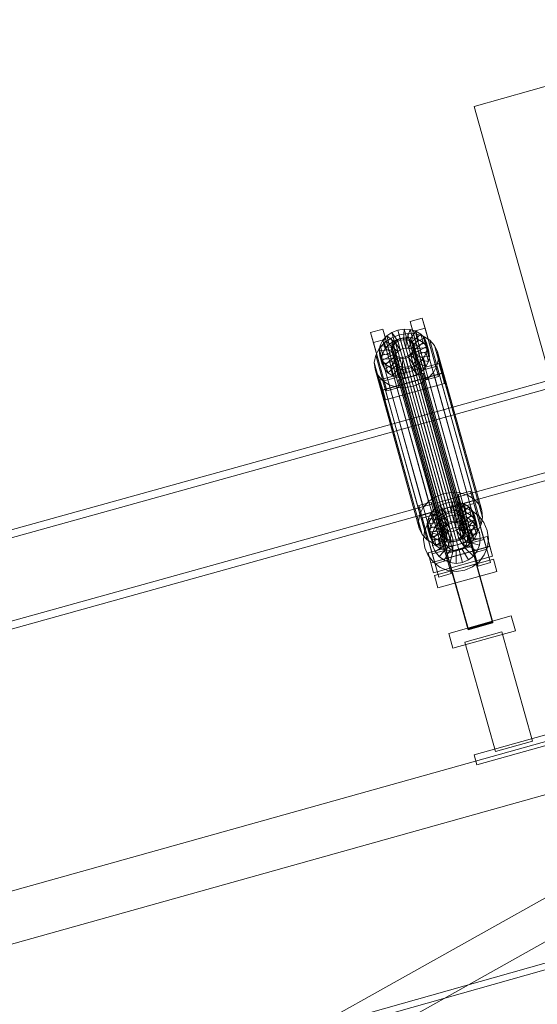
# Model space of a CAD drawing. Header units: millimetres. Extents: x -3490 to 61924, y -72580 to 6847.
# Tile 714 of 1056: x 8697 to 9103, y 2275 to 3046. Entities that reach past the tile are written whole.
import ezdxf

# ---------------------------------------------------------------- set-up
doc = ezdxf.new("R2010")
doc.units = ezdxf.units.MM
doc.layers.add('COTAS_P', color=1, linetype='Continuous', lineweight=0)
doc.layers.add('lateral_C01', color=7, linetype='Continuous', lineweight=0)
doc.dimstyles.new('R19_100', dxfattribs={"dimtxt": 250, "dimasz": 150, "dimexe": 150, "dimexo": 80, "dimgap": 100, "dimtad": 1, "dimtih": 1, "dimtoh": 1, "dimdsep": 46, "dimcen": 0.09, "dimadec": 0, "dimazin": 0, "dimtfac": 1, "dimtdec": 4, "dimtofl": 0, "dimtmove": 0, "dimatfit": 3, "dimfxl": 1, "dimtolj": 1, "dimtzin": 0, "dimarcsym": 0})

# ---------------------------------------------------------------- blocks, each defined once
blk = doc.blocks.new('DIM_R29_1')
at = {"layer": 'COTAS_P'}
for p, q in [((807.35, 1106.67), (9950.73, 3666.67)), ((9950.73, 3666.67), (9794.15, 3669.56)), ((9950.73, 3666.67), (9818.41, 3582.9)), ((10193.38, 2800), (9950.73, 3666.67)), ((807.35, 1106.67), (939.66, 1190.45)), ((1050, 240), (807.35, 1106.67)), ((807.35, 1106.67), (963.92, 1103.78))]:
    blk.add_line(p, q, dxfattribs=at)
blk.add_text('9495 P', height=250, rotation=15.64139, dxfattribs=at).set_placement((5352.08, 2482.97))

msp = doc.modelspace()

# ---------------------------------------------------------------- linework, layer by layer
at = {"layer": 'lateral_C01'}
for p, q in [((9053.119, 2978.165), (9245.713, 3032.088)), ((9053.119, 2978.165), (9109.199, 2777.868)), ((9445.582, 2856.506), (9012.039, 2735.919)), ((9013.647, 2730.138), (9447.19, 2850.726)), ((9002.894, 2809.666), (9012.524, 2812.362)), ((9005.046, 2801.929), (9002.894, 2809.666)), ((9002.894, 2809.666), (9013.527, 2771.811)), ((9012.524, 2812.362), (9014.676, 2804.626)), ((9023.157, 2774.508), (9012.524, 2812.362)), ((8972.08, 2801.038), (8981.709, 2803.734)), ((8974.231, 2793.302), (8972.08, 2801.038)), ((8972.08, 2801.038), (8982.712, 2763.184)), ((8981.709, 2803.734), (8983.861, 2795.998)), ((8992.342, 2765.88), (8981.709, 2803.734)), ((8984.757, 2798.424), (8988.75, 2801.157)), ((8988.244, 2796.744), (8994.383, 2799.199)), ((8988.75, 2801.157), (8993.342, 2802.993)), ((8993.382, 2794.237), (8988.75, 2801.157)), ((8988.75, 2801.157), (8990.594, 2794.525)), ((8993.342, 2802.993), (8998.22, 2803.808)), ((8995.557, 2795.107), (8993.342, 2802.993)), ((8993.342, 2802.993), (8995.186, 2796.362)), ((8994.383, 2799.199), (9000.905, 2800.289)), ((8994.383, 2799.199), (9028.966, 2674.864)), ((8997.868, 2795.493), (8998.22, 2803.808)), ((8998.22, 2803.808), (9003.054, 2803.547)), ((8998.22, 2803.808), (9000.065, 2797.177)), ((9000.157, 2795.369), (9003.054, 2803.547)), ((9000.905, 2800.289), (9007.367, 2799.939)), ((9000.905, 2800.289), (9035.488, 2675.954)), ((9002.269, 2794.744), (9007.512, 2802.227)), ((9003.054, 2803.547), (9007.512, 2802.227)), ((9003.054, 2803.547), (9004.898, 2796.916)), ((9004.059, 2793.659), (9011.291, 2799.937)), ((9014.676, 2804.626), (9005.046, 2801.929)), ((9015.679, 2764.075), (9005.046, 2801.929)), ((9007.367, 2799.939), (9013.326, 2798.174)), ((9007.367, 2799.939), (9041.95, 2675.604)), ((9007.512, 2802.227), (9011.291, 2799.937)), ((9007.512, 2802.227), (9009.356, 2795.595)), ((9011.291, 2799.937), (9014.134, 2796.835)), ((9011.291, 2799.937), (9013.136, 2793.306)), ((9014.676, 2804.626), (9025.309, 2766.771)), ((8983.861, 2795.998), (8974.231, 2793.302)), ((8984.864, 2755.447), (8974.231, 2793.302)), ((8978.736, 2788.489), (8982.907, 2793.091)), ((8978.788, 2786.939), (8979.601, 2791.065)), ((8979.601, 2791.065), (8981.637, 2794.982)), ((8989.048, 2789.456), (8979.601, 2791.065)), ((8979.601, 2791.065), (8981.445, 2784.433)), ((8981.637, 2794.982), (8984.757, 2798.424)), ((8990.012, 2791.312), (8981.637, 2794.982)), ((8981.637, 2794.982), (8983.481, 2788.351)), ((8982.907, 2793.091), (8988.244, 2796.744)), ((8982.907, 2793.091), (9017.49, 2668.756)), ((8986.602, 2791.793), (8983.481, 2788.351)), ((8983.861, 2795.998), (8994.494, 2758.144)), ((8991.491, 2792.942), (8984.757, 2798.424)), ((8984.757, 2798.424), (8986.602, 2791.793)), ((8990.594, 2794.525), (8986.602, 2791.793)), ((8986.602, 2791.793), (8993.335, 2786.311)), ((8988.244, 2796.744), (9022.827, 2672.409)), ((8988.741, 2790.562), (8989.705, 2792.417)), ((8990.012, 2791.312), (8989.048, 2789.456)), ((8989.705, 2792.417), (8991.183, 2794.048)), ((8989.705, 2792.417), (9029.821, 2648.189)), ((8991.491, 2792.942), (8990.012, 2791.312)), ((8991.857, 2784.681), (8990.012, 2791.312)), ((8995.186, 2796.362), (8990.594, 2794.525)), ((8990.594, 2794.525), (8995.226, 2787.606)), ((8991.183, 2794.048), (8993.074, 2795.342)), ((8991.183, 2794.048), (9031.299, 2649.819)), ((8993.382, 2794.237), (8991.491, 2792.942)), ((8993.335, 2786.311), (8991.491, 2792.942)), ((8993.074, 2795.342), (8995.249, 2796.212)), ((8993.074, 2795.342), (9033.191, 2651.114)), ((8995.557, 2795.107), (8993.382, 2794.237)), ((8995.226, 2787.606), (8993.382, 2794.237)), ((9000.065, 2797.177), (8995.186, 2796.362)), ((8995.186, 2796.362), (8997.401, 2788.475)), ((8995.249, 2796.212), (8997.56, 2796.598)), ((8995.249, 2796.212), (9035.366, 2651.984)), ((8997.868, 2795.493), (8995.557, 2795.107)), ((8997.401, 2788.475), (8995.557, 2795.107)), ((8997.56, 2796.598), (8999.85, 2796.474)), ((8997.56, 2796.598), (9037.677, 2652.37)), ((9000.157, 2795.369), (8997.868, 2795.493)), ((8999.712, 2788.862), (8997.868, 2795.493)), ((9000.065, 2797.177), (8999.712, 2788.862)), ((8999.85, 2796.474), (9001.962, 2795.849)), ((8999.85, 2796.474), (9039.966, 2652.246)), ((9004.898, 2796.916), (9000.065, 2797.177)), ((9002.269, 2794.744), (9000.157, 2795.369)), ((9002.002, 2788.738), (9000.157, 2795.369)), ((9001.962, 2795.849), (9003.752, 2794.764)), ((9001.962, 2795.849), (9042.078, 2651.62)), ((9004.898, 2796.916), (9002.002, 2788.738)), ((9004.059, 2793.659), (9002.269, 2794.744)), ((9004.113, 2788.112), (9002.269, 2794.744)), ((9003.752, 2794.764), (9005.098, 2793.295)), ((9003.752, 2794.764), (9043.868, 2650.536)), ((9005.406, 2792.19), (9004.059, 2793.659)), ((9005.904, 2787.028), (9004.059, 2793.659)), ((9009.356, 2795.595), (9004.113, 2788.112)), ((9009.356, 2795.595), (9004.898, 2796.916)), ((9005.098, 2793.295), (9005.91, 2791.541)), ((9005.098, 2793.295), (9045.215, 2649.067)), ((9005.406, 2792.19), (9014.134, 2796.835)), ((9006.217, 2790.435), (9005.406, 2792.19)), ((9007.25, 2785.559), (9005.406, 2792.19)), ((9013.136, 2793.306), (9005.904, 2787.028)), ((9005.91, 2791.541), (9006.13, 2789.621)), ((9046.026, 2647.312), (9005.91, 2791.541)), ((9015.847, 2793.132), (9006.217, 2790.435)), ((9013.136, 2793.306), (9009.356, 2795.595)), ((9015.978, 2790.204), (9013.136, 2793.306)), ((9013.326, 2798.174), (9018.379, 2795.114)), ((9013.326, 2798.174), (9047.91, 2673.839)), ((9014.134, 2796.835), (9015.847, 2793.132)), ((9014.134, 2796.835), (9015.978, 2790.204)), ((9017.691, 2786.5), (9015.847, 2793.132)), ((9015.847, 2793.132), (9016.313, 2789.079)), ((9018.379, 2795.114), (9022.179, 2790.967)), ((9018.379, 2795.114), (9052.962, 2670.779)), ((9022.179, 2790.967), (9024.469, 2786.016)), ((9022.179, 2790.967), (9056.762, 2666.632)), ((8974.927, 2777.737), (8976.014, 2783.252)), ((8976.014, 2783.252), (8978.736, 2788.489)), ((8976.014, 2783.252), (9010.597, 2658.918)), ((8978.736, 2788.489), (9013.319, 2664.154)), ((8988.663, 2787.502), (8978.788, 2786.939)), ((8978.788, 2786.939), (8980.633, 2780.308)), ((8979.254, 2782.886), (8978.788, 2786.939)), ((8988.884, 2785.582), (8979.254, 2782.886)), ((8981.445, 2784.433), (8980.633, 2780.308)), ((8989.695, 2783.828), (8980.967, 2779.183)), ((8983.481, 2788.351), (8981.445, 2784.433)), ((8981.445, 2784.433), (8990.892, 2782.825)), ((8983.481, 2788.351), (8991.857, 2784.681)), ((8988.356, 2788.607), (8988.741, 2790.562)), ((8988.576, 2786.688), (8988.356, 2788.607)), ((8988.356, 2788.607), (9028.472, 2644.379)), ((8989.388, 2784.933), (8988.576, 2786.688)), ((8988.576, 2786.688), (9028.693, 2642.459)), ((8989.048, 2789.456), (8988.663, 2787.502)), ((8990.507, 2780.871), (8988.663, 2787.502)), ((8988.663, 2787.502), (8988.884, 2785.582)), ((8988.741, 2790.562), (9028.857, 2646.333)), ((8990.728, 2778.951), (8988.884, 2785.582)), ((8988.884, 2785.582), (8989.695, 2783.828)), ((8990.892, 2782.825), (8989.048, 2789.456)), ((8990.734, 2783.464), (8989.388, 2784.933)), ((8989.388, 2784.933), (9029.504, 2640.705)), ((8991.539, 2777.197), (8989.695, 2783.828)), ((8989.695, 2783.828), (8991.042, 2782.359)), ((8992.524, 2782.379), (8990.734, 2783.464)), ((8990.734, 2783.464), (9030.851, 2639.236)), ((8990.892, 2782.825), (8991.857, 2784.681)), ((8991.857, 2784.681), (8993.335, 2786.311)), ((8993.335, 2786.311), (8995.226, 2787.606)), ((8995.226, 2787.606), (8997.401, 2788.475)), ((8997.401, 2788.475), (8999.712, 2788.862)), ((8999.712, 2788.862), (9002.002, 2788.738)), ((9003.303, 2784.181), (9001.412, 2782.886)), ((9001.719, 2781.781), (9003.61, 2783.075)), ((9002.002, 2788.738), (9004.113, 2788.112)), ((9004.781, 2785.811), (9003.303, 2784.181)), ((9003.303, 2784.181), (9043.419, 2639.952)), ((9003.61, 2783.075), (9005.088, 2784.706)), ((9003.61, 2783.075), (9010.344, 2777.594)), ((9005.455, 2776.444), (9003.61, 2783.075)), ((9004.113, 2788.112), (9005.904, 2787.028)), ((9005.745, 2787.667), (9004.781, 2785.811)), ((9004.781, 2785.811), (9044.897, 2641.583)), ((9005.088, 2784.706), (9006.053, 2786.562)), ((9005.088, 2784.706), (9013.464, 2781.036)), ((9006.933, 2778.075), (9005.088, 2784.706)), ((9006.13, 2789.621), (9005.745, 2787.667)), ((9005.745, 2787.667), (9045.862, 2643.438)), ((9005.904, 2787.028), (9007.25, 2785.559)), ((9006.053, 2786.562), (9006.438, 2788.516)), ((9006.053, 2786.562), (9015.5, 2784.953)), ((9007.897, 2779.93), (9006.053, 2786.562)), ((9006.13, 2789.621), (9046.247, 2645.393)), ((9006.217, 2790.435), (9008.062, 2783.804)), ((9006.438, 2788.516), (9006.217, 2790.435)), ((9006.438, 2788.516), (9016.313, 2789.079)), ((9008.282, 2781.885), (9006.438, 2788.516)), ((9015.978, 2790.204), (9007.25, 2785.559)), ((9007.25, 2785.559), (9008.062, 2783.804)), ((9008.062, 2783.804), (9017.691, 2786.5)), ((9008.062, 2783.804), (9008.282, 2781.885)), ((9015.5, 2784.953), (9013.464, 2781.036)), ((9016.313, 2789.079), (9015.5, 2784.953)), ((9015.5, 2784.953), (9017.344, 2778.322)), ((9017.691, 2786.5), (9015.978, 2790.204)), ((9016.313, 2789.079), (9018.157, 2782.448)), ((9018.157, 2782.448), (9017.691, 2786.5)), ((9024.469, 2786.016), (9025.092, 2780.598)), ((9059.052, 2661.681), (9024.469, 2786.016)), ((9030.483, 2669.607), (9464.026, 2790.194)), ((9465.634, 2784.414), (9032.091, 2663.826)), ((8975.55, 2772.319), (8974.927, 2777.737)), ((8974.927, 2777.737), (9009.511, 2653.402)), ((8979.254, 2782.886), (8981.098, 2776.255)), ((8980.967, 2779.183), (8979.254, 2782.886)), ((8979.38, 2763.952), (9025.603, 2776.894)), ((8980.633, 2780.308), (8990.507, 2780.871)), ((8980.633, 2780.308), (8981.098, 2776.255)), ((8980.967, 2779.183), (8982.811, 2772.551)), ((8983.81, 2776.081), (8980.967, 2779.183)), ((8981.098, 2776.255), (8990.728, 2778.951)), ((8981.098, 2776.255), (8982.811, 2772.551)), ((8982.811, 2772.551), (8991.539, 2777.197)), ((8991.042, 2782.359), (8983.81, 2776.081)), ((8983.81, 2776.081), (8985.654, 2769.449)), ((8987.589, 2773.791), (8983.81, 2776.081)), ((8985.654, 2769.449), (8992.886, 2775.727)), ((8992.832, 2781.274), (8987.589, 2773.791)), ((8990.507, 2780.871), (8990.892, 2782.825)), ((8990.728, 2778.951), (8990.507, 2780.871)), ((8991.539, 2777.197), (8990.728, 2778.951)), ((8992.886, 2775.727), (8991.042, 2782.359)), ((8991.042, 2782.359), (8992.832, 2781.274)), ((8992.886, 2775.727), (8991.539, 2777.197)), ((8994.944, 2780.649), (8992.047, 2772.471)), ((8994.636, 2781.754), (8992.524, 2782.379)), ((8992.524, 2782.379), (9032.641, 2638.151)), ((8994.676, 2774.643), (8992.832, 2781.274)), ((8992.832, 2781.274), (8994.944, 2780.649)), ((8994.676, 2774.643), (8992.886, 2775.727)), ((8996.926, 2781.63), (8994.636, 2781.754)), ((8994.636, 2781.754), (9034.753, 2637.526)), ((8996.788, 2774.018), (8994.944, 2780.649)), ((8994.944, 2780.649), (8997.233, 2780.525)), ((8997.233, 2780.525), (8996.88, 2772.21)), ((8999.237, 2782.016), (8996.926, 2781.63)), ((8996.926, 2781.63), (9037.042, 2637.402)), ((8997.233, 2780.525), (8999.544, 2780.911)), ((8999.077, 2773.894), (8997.233, 2780.525)), ((9001.412, 2782.886), (8999.237, 2782.016)), ((8999.237, 2782.016), (9039.353, 2637.788)), ((8999.544, 2780.911), (9001.719, 2781.781)), ((8999.544, 2780.911), (9001.759, 2773.025)), ((9001.388, 2774.28), (8999.544, 2780.911)), ((9001.412, 2782.886), (9041.528, 2638.658)), ((9001.719, 2781.781), (9006.351, 2774.861)), ((9003.564, 2775.15), (9001.719, 2781.781)), ((9005.455, 2776.444), (9003.564, 2775.15)), ((9006.933, 2778.075), (9005.455, 2776.444)), ((9012.188, 2770.963), (9005.455, 2776.444)), ((9010.344, 2777.594), (9006.351, 2774.861)), ((9007.897, 2779.93), (9006.933, 2778.075)), ((9015.308, 2774.405), (9006.933, 2778.075)), ((9008.282, 2781.885), (9007.897, 2779.93)), ((9017.344, 2778.322), (9007.897, 2779.93)), ((9018.157, 2782.448), (9008.282, 2781.885)), ((9013.464, 2781.036), (9010.344, 2777.594)), ((9010.344, 2777.594), (9012.188, 2770.963)), ((9013.464, 2781.036), (9015.308, 2774.405)), ((9015.308, 2774.405), (9017.344, 2778.322)), ((9017.344, 2778.322), (9018.157, 2782.448)), ((9025.092, 2780.598), (9024.005, 2775.082)), ((9025.092, 2780.598), (9059.675, 2656.263)), ((9025.603, 2776.894), (9027.755, 2769.157)), ((9027.818, 2769.007), (9025.603, 2776.894)), ((8977.84, 2767.368), (8975.55, 2772.319)), ((8975.55, 2772.319), (9010.133, 2647.984)), ((9027.755, 2769.157), (8981.532, 2756.216)), ((9027.818, 2769.007), (8981.596, 2756.066)), ((8982.811, 2772.551), (8985.654, 2769.449)), ((8985.654, 2769.449), (8989.433, 2767.16)), ((8987.589, 2773.791), (8989.433, 2767.16)), ((8992.047, 2772.471), (8987.589, 2773.791)), ((8989.433, 2767.16), (8994.676, 2774.643)), ((8992.047, 2772.471), (8993.892, 2765.84)), ((8996.88, 2772.21), (8992.047, 2772.471)), ((8993.892, 2765.84), (8996.788, 2774.018)), ((8993.904, 2763.981), (9013.163, 2769.374)), ((9013.231, 2769.128), (8993.972, 2763.736)), ((8996.788, 2774.018), (8994.676, 2774.643)), ((8999.077, 2773.894), (8996.788, 2774.018)), ((9001.759, 2773.025), (8996.88, 2772.21)), ((8996.88, 2772.21), (8998.725, 2765.578)), ((8998.725, 2765.578), (8999.077, 2773.894)), ((9001.388, 2774.28), (8999.077, 2773.894)), ((9003.564, 2775.15), (9001.388, 2774.28)), ((9003.604, 2766.394), (9001.388, 2774.28)), ((9006.351, 2774.861), (9001.759, 2773.025)), ((9001.759, 2773.025), (9003.604, 2766.394)), ((9008.196, 2768.23), (9003.564, 2775.15)), ((9003.604, 2766.394), (9008.196, 2768.23)), ((9006.351, 2774.861), (9008.196, 2768.23)), ((9008.196, 2768.23), (9012.188, 2770.963)), ((9012.188, 2770.963), (9015.308, 2774.405)), ((9013.163, 2769.374), (9013.231, 2769.128)), ((9067.794, 2574.263), (9013.163, 2769.374)), ((9013.231, 2769.128), (9067.863, 2574.018)), ((9023.157, 2774.508), (9013.527, 2771.811)), ((9013.527, 2771.811), (9015.679, 2764.075)), ((9021.284, 2769.846), (9017.112, 2765.244)), ((9024.005, 2775.082), (9021.284, 2769.846)), ((9021.284, 2769.846), (9055.867, 2645.511)), ((9025.309, 2766.771), (9023.157, 2774.508)), ((9024.005, 2775.082), (9058.588, 2650.748)), ((9027.755, 2769.157), (9029.97, 2761.271)), ((9029.97, 2761.271), (9027.818, 2769.007)), ((8981.64, 2763.221), (8977.84, 2767.368)), ((8977.84, 2767.368), (9012.423, 2643.033)), ((8981.532, 2756.216), (8979.38, 2763.952)), ((8979.38, 2763.952), (8981.596, 2756.066)), ((8986.693, 2760.161), (8981.64, 2763.221)), ((8981.64, 2763.221), (9016.224, 2638.886)), ((8992.342, 2765.88), (8982.712, 2763.184)), ((8982.712, 2763.184), (8984.864, 2755.447)), ((8983.747, 2748.329), (9029.97, 2761.271)), ((8992.653, 2758.396), (8986.693, 2760.161)), ((8986.693, 2760.161), (9021.276, 2635.826)), ((8989.433, 2767.16), (8993.892, 2765.84)), ((8994.494, 2758.144), (8992.342, 2765.88)), ((8993.892, 2765.84), (8998.725, 2765.578)), ((8993.972, 2763.736), (8993.904, 2763.981)), ((9048.535, 2568.87), (8993.904, 2763.981)), ((9048.604, 2568.625), (8993.972, 2763.736)), ((8998.725, 2765.578), (9003.604, 2766.394)), ((9011.775, 2761.591), (9005.636, 2759.136)), ((9017.112, 2765.244), (9011.775, 2761.591)), ((9011.775, 2761.591), (9046.358, 2637.256)), ((9015.679, 2764.075), (9025.309, 2766.771)), ((9017.112, 2765.244), (9051.695, 2640.909)), ((8983.747, 2748.329), (8981.532, 2756.216)), ((8981.596, 2756.066), (8983.747, 2748.329)), ((8984.864, 2755.447), (8994.494, 2758.144)), ((8999.114, 2758.046), (8992.653, 2758.396)), ((8992.653, 2758.396), (9027.236, 2634.061)), ((9005.636, 2759.136), (8999.114, 2758.046)), ((8999.114, 2758.046), (9033.697, 2633.711)), ((9005.636, 2759.136), (9040.219, 2634.801)), ((9012.039, 2735.919), (8578.496, 2615.331)), ((8580.104, 2609.55), (9013.647, 2730.138)), ((9030.483, 2669.607), (9012.039, 2735.919)), ((9012.039, 2735.919), (9013.647, 2730.138)), ((9013.647, 2730.138), (9032.091, 2663.826)), ((9035.488, 2675.954), (9028.966, 2674.864)), ((9041.95, 2675.604), (9035.488, 2675.954)), ((9040.552, 2674.279), (9050.181, 2676.975)), ((9047.91, 2673.839), (9041.95, 2675.604)), ((9050.181, 2676.975), (9052.333, 2669.239)), ((9060.814, 2639.121), (9050.181, 2676.975)), ((8596.941, 2549.019), (9030.483, 2669.607)), ((9009.737, 2665.651), (9019.366, 2668.348)), ((9017.49, 2668.756), (9013.319, 2664.154)), ((9022.827, 2672.409), (9017.49, 2668.756)), ((9019.366, 2668.348), (9021.518, 2660.611)), ((9029.999, 2630.493), (9019.366, 2668.348)), ((9028.966, 2674.864), (9022.827, 2672.409)), ((9026.407, 2665.77), (9030.999, 2667.606)), ((9030.999, 2667.606), (9035.878, 2668.422)), ((9033.214, 2659.72), (9030.999, 2667.606)), ((9030.999, 2667.606), (9032.843, 2660.975)), ((9035.525, 2660.106), (9035.878, 2668.422)), ((9035.878, 2668.422), (9040.711, 2668.16)), ((9035.878, 2668.422), (9037.722, 2661.79)), ((9037.814, 2659.982), (9040.711, 2668.16)), ((9042.703, 2666.543), (9040.552, 2674.279)), ((9040.552, 2674.279), (9051.184, 2636.425)), ((9040.711, 2668.16), (9045.169, 2666.84)), ((9040.711, 2668.16), (9042.555, 2661.529)), ((9052.333, 2669.239), (9042.703, 2666.543)), ((9052.962, 2670.779), (9047.91, 2673.839)), ((9052.333, 2669.239), (9062.966, 2631.385)), ((9056.762, 2666.632), (9052.962, 2670.779)), ((9032.091, 2663.826), (8598.549, 2543.238)), ((9011.888, 2657.915), (9009.737, 2665.651)), ((9009.737, 2665.651), (9020.369, 2627.797)), ((9013.319, 2664.154), (9010.597, 2658.918)), ((9021.518, 2660.611), (9011.888, 2657.915)), ((9019.294, 2659.595), (9022.414, 2663.037)), ((9020.779, 2657.125), (9025.994, 2661.22)), ((9021.518, 2660.611), (9032.151, 2622.757)), ((9022.414, 2663.037), (9026.407, 2665.77)), ((9029.148, 2657.556), (9022.414, 2663.037)), ((9022.414, 2663.037), (9024.259, 2656.406)), ((9025.994, 2661.22), (9032.091, 2663.826)), ((9031.039, 2658.85), (9026.407, 2665.77)), ((9026.407, 2665.77), (9028.251, 2659.139)), ((9032.843, 2660.975), (9028.251, 2659.139)), ((9033.214, 2659.72), (9031.039, 2658.85)), ((9032.091, 2663.826), (9038.655, 2664.765)), ((9037.722, 2661.79), (9032.843, 2660.975)), ((9032.843, 2660.975), (9035.058, 2653.089)), ((9035.525, 2660.106), (9033.214, 2659.72)), ((9035.058, 2653.089), (9033.214, 2659.72)), ((9037.814, 2659.982), (9035.525, 2660.106)), ((9037.369, 2653.475), (9035.525, 2660.106)), ((9037.722, 2661.79), (9037.369, 2653.475)), ((9042.555, 2661.529), (9037.722, 2661.79)), ((9039.926, 2659.357), (9037.814, 2659.982)), ((9039.659, 2653.351), (9037.814, 2659.982)), ((9038.655, 2664.765), (9045.238, 2663.973)), ((9042.555, 2661.529), (9039.659, 2653.351)), ((9039.926, 2659.357), (9045.169, 2666.84)), ((9041.716, 2658.273), (9048.948, 2664.551)), ((9047.013, 2660.209), (9041.771, 2652.726)), ((9047.013, 2660.209), (9042.555, 2661.529)), ((9053.336, 2628.688), (9042.703, 2666.543)), ((9043.063, 2656.803), (9051.791, 2661.449)), ((9043.331, 2664.481), (9052.961, 2667.177)), ((9043.331, 2664.481), (9056.273, 2618.258)), ((9045.169, 2666.84), (9048.948, 2664.551)), ((9045.169, 2666.84), (9047.013, 2660.209)), ((9045.238, 2663.973), (9051.392, 2661.505)), ((9050.793, 2657.919), (9047.013, 2660.209)), ((9048.948, 2664.551), (9051.791, 2661.449)), ((9048.948, 2664.551), (9050.793, 2657.919)), ((9051.392, 2661.505), (9056.698, 2657.527)), ((9051.791, 2661.449), (9053.504, 2657.745)), ((9051.791, 2661.449), (9053.636, 2654.817)), ((9065.902, 2620.954), (9052.961, 2667.177)), ((9059.052, 2661.681), (9056.762, 2666.632)), ((9059.675, 2656.263), (9059.052, 2661.681)), ((9010.597, 2658.918), (9009.511, 2653.402)), ((9009.511, 2653.402), (9010.133, 2647.984)), ((9022.521, 2620.061), (9011.888, 2657.915)), ((9012.516, 2655.853), (9022.146, 2658.549)), ((9012.516, 2655.853), (9025.458, 2609.631)), ((9016.445, 2651.552), (9017.258, 2655.678)), ((9026.32, 2652.115), (9016.445, 2651.552)), ((9016.802, 2651.82), (9020.779, 2657.125)), ((9017.258, 2655.678), (9019.294, 2659.595)), ((9026.705, 2654.07), (9017.258, 2655.678)), ((9017.258, 2655.678), (9019.102, 2649.047)), ((9021.138, 2652.964), (9019.102, 2649.047)), ((9027.67, 2655.925), (9019.294, 2659.595)), ((9019.294, 2659.595), (9021.138, 2652.964)), ((9024.259, 2656.406), (9021.138, 2652.964)), ((9021.138, 2652.964), (9029.514, 2649.294)), ((9035.087, 2612.327), (9022.146, 2658.549)), ((9022.38, 2648.682), (9025.355, 2652.651)), ((9028.251, 2659.139), (9024.259, 2656.406)), ((9024.259, 2656.406), (9030.992, 2650.925)), ((9025.355, 2652.651), (9029.256, 2655.714)), ((9032.505, 2645.659), (9025.355, 2652.651)), ((9026.705, 2654.07), (9026.32, 2652.115)), ((9028.165, 2645.484), (9026.32, 2652.115)), ((9026.32, 2652.115), (9026.541, 2650.196)), ((9027.67, 2655.925), (9026.705, 2654.07)), ((9028.55, 2647.438), (9026.705, 2654.07)), ((9029.148, 2657.556), (9027.67, 2655.925)), ((9029.514, 2649.294), (9027.67, 2655.925)), ((9028.251, 2659.139), (9032.883, 2652.219)), ((9031.039, 2658.85), (9029.148, 2657.556)), ((9030.992, 2650.925), (9029.148, 2657.556)), ((9029.256, 2655.714), (9033.817, 2657.663)), ((9034.352, 2647.11), (9029.256, 2655.714)), ((9030.992, 2650.925), (9032.883, 2652.219)), ((9032.883, 2652.219), (9031.039, 2658.85)), ((9032.883, 2652.219), (9035.058, 2653.089)), ((9033.817, 2657.663), (9038.727, 2658.366)), ((9036.513, 2648.033), (9033.817, 2657.663)), ((9035.058, 2653.089), (9037.369, 2653.475)), ((9037.677, 2652.37), (9035.366, 2651.984)), ((9037.369, 2653.475), (9039.659, 2653.351)), ((9039.966, 2652.246), (9037.677, 2652.37)), ((9038.839, 2648.366), (9038.727, 2658.366)), ((9038.727, 2658.366), (9043.651, 2657.773)), ((9039.659, 2653.351), (9041.771, 2652.726)), ((9041.716, 2658.273), (9039.926, 2659.357)), ((9041.771, 2652.726), (9039.926, 2659.357)), ((9042.078, 2651.62), (9039.966, 2652.246)), ((9041.171, 2648.086), (9043.651, 2657.773)), ((9043.063, 2656.803), (9041.716, 2658.273)), ((9043.561, 2651.641), (9041.716, 2658.273)), ((9041.771, 2652.726), (9043.561, 2651.641)), ((9043.874, 2655.049), (9043.063, 2656.803)), ((9044.907, 2650.172), (9043.063, 2656.803)), ((9043.352, 2647.211), (9048.255, 2655.927)), ((9050.793, 2657.919), (9043.561, 2651.641)), ((9043.651, 2657.773), (9048.255, 2655.927)), ((9043.71, 2651.175), (9044.095, 2653.129)), ((9053.504, 2657.745), (9043.874, 2655.049)), ((9043.874, 2655.049), (9045.719, 2648.418)), ((9044.095, 2653.129), (9043.874, 2655.049)), ((9044.095, 2653.129), (9053.97, 2653.692)), ((9045.939, 2646.498), (9044.095, 2653.129)), ((9053.636, 2654.817), (9044.907, 2650.172)), ((9045.232, 2645.802), (9052.223, 2652.951)), ((9048.255, 2655.927), (9052.223, 2652.951)), ((9053.636, 2654.817), (9050.793, 2657.919)), ((9052.223, 2652.951), (9055.287, 2649.05)), ((9053.97, 2653.692), (9053.157, 2649.567)), ((9055.348, 2651.114), (9053.504, 2657.745)), ((9053.504, 2657.745), (9053.97, 2653.692)), ((9055.348, 2651.114), (9053.636, 2654.817)), ((9053.97, 2653.692), (9055.814, 2647.061)), ((9056.698, 2657.527), (9060.793, 2652.312)), ((9058.588, 2650.748), (9059.675, 2656.263)), ((9060.793, 2652.312), (9063.399, 2646.215)), ((9010.133, 2647.984), (9012.423, 2643.033)), ((9013.541, 2639.082), (9014.333, 2645.666)), ((9014.333, 2645.666), (9016.802, 2651.82)), ((9016.445, 2651.552), (9018.29, 2644.921)), ((9016.911, 2647.5), (9016.445, 2651.552)), ((9026.541, 2650.196), (9016.911, 2647.5)), ((9016.911, 2647.5), (9018.756, 2640.868)), ((9018.624, 2643.796), (9016.911, 2647.5)), ((9019.102, 2649.047), (9018.29, 2644.921)), ((9018.29, 2644.921), (9028.165, 2645.484)), ((9018.29, 2644.921), (9018.756, 2640.868)), ((9027.352, 2648.441), (9018.624, 2643.796)), ((9019.102, 2649.047), (9028.55, 2647.438)), ((9020.533, 2644.079), (9022.38, 2648.682)), ((9028.699, 2646.972), (9021.467, 2640.694)), ((9031.095, 2643.779), (9022.38, 2648.682)), ((9030.489, 2645.888), (9025.246, 2638.405)), ((9028.385, 2643.564), (9026.541, 2650.196)), ((9026.541, 2650.196), (9027.352, 2648.441)), ((9029.197, 2641.81), (9027.352, 2648.441)), ((9027.352, 2648.441), (9028.699, 2646.972)), ((9028.165, 2645.484), (9028.55, 2647.438)), ((9028.385, 2643.564), (9028.165, 2645.484)), ((9028.857, 2646.333), (9028.472, 2644.379)), ((9028.472, 2644.379), (9028.693, 2642.459)), ((9028.55, 2647.438), (9029.514, 2649.294)), ((9030.543, 2640.341), (9028.699, 2646.972)), ((9028.699, 2646.972), (9030.489, 2645.888)), ((9029.821, 2648.189), (9028.857, 2646.333)), ((9029.514, 2649.294), (9030.992, 2650.925)), ((9032.601, 2645.262), (9029.704, 2637.084)), ((9031.299, 2649.819), (9029.821, 2648.189)), ((9032.333, 2639.256), (9030.489, 2645.888)), ((9030.489, 2645.888), (9032.601, 2645.262)), ((9031.095, 2643.779), (9032.505, 2645.659)), ((9033.191, 2651.114), (9031.299, 2649.819)), ((9032.505, 2645.659), (9034.352, 2647.11)), ((9034.445, 2638.631), (9032.601, 2645.262)), ((9032.601, 2645.262), (9034.89, 2645.138)), ((9035.366, 2651.984), (9033.191, 2651.114)), ((9034.352, 2647.11), (9036.513, 2648.033)), ((9034.89, 2645.138), (9034.537, 2636.823)), ((9034.89, 2645.138), (9037.201, 2645.525)), ((9036.735, 2638.507), (9034.89, 2645.138)), ((9036.513, 2648.033), (9038.839, 2648.366)), ((9037.201, 2645.525), (9039.376, 2646.394)), ((9037.201, 2645.525), (9039.416, 2637.638)), ((9039.046, 2638.893), (9037.201, 2645.525)), ((9038.839, 2648.366), (9041.171, 2648.086)), ((9039.376, 2646.394), (9041.267, 2647.689)), ((9039.376, 2646.394), (9044.008, 2639.475)), ((9041.221, 2639.763), (9039.376, 2646.394)), ((9041.171, 2648.086), (9043.352, 2647.211)), ((9041.267, 2647.689), (9042.746, 2649.319)), ((9041.267, 2647.689), (9048.001, 2642.207)), ((9043.112, 2641.058), (9041.267, 2647.689)), ((9043.868, 2650.536), (9042.078, 2651.62)), ((9042.746, 2649.319), (9043.71, 2651.175)), ((9042.746, 2649.319), (9051.121, 2645.649)), ((9044.59, 2642.688), (9042.746, 2649.319)), ((9043.352, 2647.211), (9045.232, 2645.802)), ((9043.561, 2651.641), (9044.907, 2650.172)), ((9043.71, 2651.175), (9053.157, 2649.567)), ((9045.554, 2644.544), (9043.71, 2651.175)), ((9045.215, 2649.067), (9043.868, 2650.536)), ((9045.554, 2644.544), (9044.59, 2642.688)), ((9044.907, 2650.172), (9045.719, 2648.418)), ((9046.026, 2647.312), (9045.215, 2649.067)), ((9045.232, 2645.802), (9046.683, 2643.954)), ((9045.939, 2646.498), (9045.554, 2644.544)), ((9055.001, 2642.935), (9045.554, 2644.544)), ((9045.719, 2648.418), (9055.348, 2651.114)), ((9045.719, 2648.418), (9045.939, 2646.498)), ((9045.862, 2643.438), (9046.247, 2645.393)), ((9055.814, 2647.061), (9045.939, 2646.498)), ((9046.247, 2645.393), (9046.026, 2647.312)), ((9046.683, 2643.954), (9055.287, 2649.05)), ((9057.236, 2644.489), (9047.606, 2641.793)), ((9051.121, 2645.649), (9048.001, 2642.207)), ((9053.157, 2649.567), (9051.121, 2645.649)), ((9051.121, 2645.649), (9052.966, 2639.018)), ((9051.695, 2640.909), (9055.867, 2645.511)), ((9053.157, 2649.567), (9055.001, 2642.935)), ((9055.001, 2642.935), (9055.814, 2647.061)), ((9055.287, 2649.05), (9057.236, 2644.489)), ((9055.814, 2647.061), (9055.348, 2651.114)), ((9055.867, 2645.511), (9058.588, 2650.748)), ((9057.236, 2644.489), (9057.938, 2639.579)), ((9063.399, 2646.215), (9064.338, 2639.651)), ((9012.423, 2643.033), (9016.224, 2638.886)), ((9014.48, 2632.518), (9013.541, 2639.082)), ((9016.224, 2638.886), (9021.276, 2635.826)), ((9017.037, 2628.565), (9063.26, 2641.507)), ((9018.624, 2643.796), (9020.468, 2637.165)), ((9021.467, 2640.694), (9018.624, 2643.796)), ((9018.756, 2640.868), (9028.385, 2643.564)), ((9018.756, 2640.868), (9020.468, 2637.165)), ((9019.941, 2639.154), (9020.533, 2644.079)), ((9029.94, 2639.266), (9019.941, 2639.154)), ((9020.643, 2634.244), (9019.941, 2639.154)), ((9020.468, 2637.165), (9029.197, 2641.81)), ((9020.468, 2637.165), (9023.311, 2634.063)), ((9030.221, 2641.599), (9020.533, 2644.079)), ((9030.273, 2636.94), (9020.643, 2634.244)), ((9021.467, 2640.694), (9023.311, 2634.063)), ((9025.246, 2638.405), (9021.467, 2640.694)), ((9023.311, 2634.063), (9030.543, 2640.341)), ((9025.246, 2638.405), (9027.091, 2631.773)), ((9029.704, 2637.084), (9025.246, 2638.405)), ((9027.091, 2631.773), (9032.333, 2639.256)), ((9029.197, 2641.81), (9028.385, 2643.564)), ((9028.693, 2642.459), (9029.504, 2640.705)), ((9030.543, 2640.341), (9029.197, 2641.81)), ((9029.504, 2640.705), (9030.851, 2639.236)), ((9029.704, 2637.084), (9031.549, 2630.453)), ((9034.537, 2636.823), (9029.704, 2637.084)), ((9029.94, 2639.266), (9030.221, 2641.599)), ((9030.273, 2636.94), (9029.94, 2639.266)), ((9030.221, 2641.599), (9031.095, 2643.779)), ((9031.196, 2634.78), (9030.273, 2636.94)), ((9032.333, 2639.256), (9030.543, 2640.341)), ((9030.851, 2639.236), (9032.641, 2638.151)), ((9031.549, 2630.453), (9034.445, 2638.631)), ((9034.445, 2638.631), (9032.333, 2639.256)), ((9032.641, 2638.151), (9034.753, 2637.526)), ((9036.735, 2638.507), (9034.445, 2638.631)), ((9039.416, 2637.638), (9034.537, 2636.823)), ((9034.537, 2636.823), (9036.382, 2630.192)), ((9034.753, 2637.526), (9037.042, 2637.402)), ((9036.382, 2630.192), (9036.735, 2638.507)), ((9039.046, 2638.893), (9036.735, 2638.507)), ((9037.042, 2637.402), (9039.353, 2637.788)), ((9041.221, 2639.763), (9039.046, 2638.893)), ((9041.261, 2631.007), (9039.046, 2638.893)), ((9039.353, 2637.788), (9041.528, 2638.658)), ((9044.008, 2639.475), (9039.416, 2637.638)), ((9039.416, 2637.638), (9041.261, 2631.007)), ((9040.219, 2634.801), (9046.358, 2637.256)), ((9043.112, 2641.058), (9041.221, 2639.763)), ((9045.853, 2632.843), (9041.221, 2639.763)), ((9041.528, 2638.658), (9043.419, 2639.952)), ((9044.59, 2642.688), (9043.112, 2641.058)), ((9049.845, 2635.576), (9043.112, 2641.058)), ((9043.419, 2639.952), (9044.897, 2641.583)), ((9048.001, 2642.207), (9044.008, 2639.475)), ((9044.008, 2639.475), (9045.853, 2632.843)), ((9052.966, 2639.018), (9044.59, 2642.688)), ((9044.897, 2641.583), (9045.862, 2643.438)), ((9046.358, 2637.256), (9051.695, 2640.909)), ((9046.683, 2643.954), (9047.606, 2641.793)), ((9047.658, 2637.135), (9046.784, 2634.954)), ((9047.606, 2641.793), (9047.939, 2639.467)), ((9047.939, 2639.467), (9047.658, 2637.135)), ((9047.658, 2637.135), (9057.346, 2634.655)), ((9047.939, 2639.467), (9057.938, 2639.579)), ((9048.001, 2642.207), (9049.845, 2635.576)), ((9049.845, 2635.576), (9052.966, 2639.018)), ((9060.814, 2639.121), (9051.184, 2636.425)), ((9052.966, 2639.018), (9055.001, 2642.935)), ((9057.938, 2639.579), (9057.346, 2634.655)), ((9062.966, 2631.385), (9060.814, 2639.121)), ((9063.26, 2641.507), (9065.412, 2633.771)), ((9065.475, 2633.621), (9063.26, 2641.507)), ((9064.338, 2639.651), (9063.546, 2633.068)), ((9017.086, 2626.421), (9014.48, 2632.518)), ((9065.412, 2633.771), (9019.189, 2620.829)), ((9065.475, 2633.621), (9019.253, 2620.679)), ((9029.999, 2630.493), (9020.369, 2627.797)), ((9022.592, 2629.683), (9020.643, 2634.244)), ((9021.276, 2635.826), (9027.236, 2634.061)), ((9031.196, 2634.78), (9022.592, 2629.683)), ((9025.656, 2625.782), (9022.592, 2629.683)), ((9023.311, 2634.063), (9027.091, 2631.773)), ((9032.647, 2632.932), (9025.656, 2625.782)), ((9027.091, 2631.773), (9031.549, 2630.453)), ((9027.236, 2634.061), (9033.697, 2633.711)), ((9034.527, 2631.523), (9029.624, 2622.807)), ((9032.151, 2622.757), (9029.999, 2630.493)), ((9032.647, 2632.932), (9031.196, 2634.78)), ((9031.483, 2628.871), (9050.742, 2634.265)), ((9031.707, 2628.071), (9031.483, 2628.871)), ((9048.227, 2569.083), (9031.483, 2628.871)), ((9031.549, 2630.453), (9036.382, 2630.192)), ((9050.966, 2633.465), (9031.707, 2628.071)), ((9034.527, 2631.523), (9032.647, 2632.932)), ((9033.697, 2633.711), (9040.219, 2634.801)), ((9036.708, 2630.648), (9034.228, 2620.96)), ((9036.708, 2630.648), (9034.527, 2631.523)), ((9036.382, 2630.192), (9041.261, 2631.007)), ((9039.04, 2630.367), (9036.708, 2630.648)), ((9041.366, 2630.7), (9039.04, 2630.367)), ((9039.04, 2630.367), (9039.152, 2620.368)), ((9041.261, 2631.007), (9045.853, 2632.843)), ((9043.526, 2631.623), (9041.366, 2630.7)), ((9041.366, 2630.7), (9044.062, 2621.07)), ((9045.374, 2633.074), (9043.526, 2631.623)), ((9043.526, 2631.623), (9048.623, 2623.02)), ((9046.784, 2634.954), (9045.374, 2633.074)), ((9045.374, 2633.074), (9052.524, 2626.083)), ((9045.853, 2632.843), (9049.845, 2635.576)), ((9046.784, 2634.954), (9055.499, 2630.052)), ((9050.742, 2634.265), (9050.966, 2633.465)), ((9067.486, 2574.476), (9050.742, 2634.265)), ((9050.966, 2633.465), (9067.71, 2573.676)), ((9051.184, 2636.425), (9053.336, 2628.688)), ((9055.499, 2630.052), (9052.524, 2626.083)), ((9053.336, 2628.688), (9062.966, 2631.385)), ((9057.346, 2634.655), (9055.499, 2630.052)), ((9063.546, 2633.068), (9061.077, 2626.914)), ((9065.412, 2633.771), (9067.627, 2625.884)), ((9067.627, 2625.884), (9065.475, 2633.621)), ((1103.221, 51.156), (10242.208, 2626.749)), ((1104.577, 46.344), (10243.564, 2621.936)), ((9019.189, 2620.829), (9017.037, 2628.565)), ((9017.037, 2628.565), (9019.253, 2620.679)), ((9021.181, 2621.206), (9017.086, 2626.421)), ((9020.369, 2627.797), (9022.521, 2620.061)), ((9026.487, 2617.229), (9021.181, 2621.206)), ((9021.404, 2612.943), (9067.627, 2625.884)), ((9022.029, 2610.748), (9068.252, 2623.689)), ((9022.521, 2620.061), (9032.151, 2622.757)), ((9029.624, 2622.807), (9025.656, 2625.782)), ((9034.228, 2620.96), (9029.624, 2622.807)), ((9048.45, 2568.283), (9031.707, 2628.071)), ((9048.623, 2623.02), (9044.062, 2621.07)), ((9052.524, 2626.083), (9048.623, 2623.02)), ((9057.1, 2621.608), (9051.885, 2617.513)), ((9061.077, 2626.914), (9057.1, 2621.608)), ((9070.948, 2614.06), (9068.252, 2623.689)), ((9021.404, 2612.943), (9019.189, 2620.829)), ((9019.253, 2620.679), (9021.404, 2612.943)), ((9024.726, 2601.118), (9070.948, 2614.06)), ((9032.641, 2614.76), (9026.487, 2617.229)), ((9039.224, 2613.968), (9032.641, 2614.76)), ((9039.152, 2620.368), (9034.228, 2620.96)), ((9054.77, 2619.915), (9035.511, 2614.522)), ((9048.345, 2568.685), (9035.511, 2614.522)), ((9044.062, 2621.07), (9039.152, 2620.368)), ((9045.788, 2614.907), (9039.224, 2613.968)), ((9051.885, 2617.513), (9045.788, 2614.907)), ((9054.77, 2619.915), (9067.604, 2574.077)), ((9056.273, 2618.258), (9065.902, 2620.954)), ((9022.029, 2610.748), (9024.726, 2601.118)), ((9025.458, 2609.631), (9035.087, 2612.327)), ((8372.601, 2274.634), (9528.163, 2598.173)), ((8448.858, 1989.204), (9526.231, 2592.004)), ((9033.245, 2565.496), (9082.164, 2579.192)), ((9085.399, 2567.637), (9082.164, 2579.192)), ((9036.481, 2553.94), (9085.399, 2567.637)), ((9067.486, 2574.476), (9048.227, 2569.083)), ((9048.227, 2569.083), (9048.45, 2568.283)), ((9067.604, 2574.077), (9048.345, 2568.685)), ((9048.45, 2568.283), (9067.71, 2573.676)), ((9067.794, 2574.263), (9048.535, 2568.87)), ((9048.535, 2568.87), (9048.604, 2568.625)), ((9048.604, 2568.625), (9067.863, 2574.018)), ((9067.71, 2573.676), (9067.486, 2574.476)), ((9067.863, 2574.018), (9067.794, 2574.263)), ((8383.386, 2236.115), (9538.948, 2559.654)), ((8463.506, 1963.024), (9540.879, 2565.823)), ((9033.245, 2565.496), (9036.481, 2553.94)), ((9045.956, 2558.67), (9074.845, 2566.759)), ((9098.833, 2481.083), (9074.845, 2566.759)), ((9045.956, 2558.67), (9069.944, 2472.994)), ((9053.035, 2470.337), (9114.665, 2487.592)), ((9055.192, 2462.633), (9116.821, 2479.888)), ((9069.944, 2472.994), (9098.833, 2481.083)), ((9053.035, 2470.337), (9055.192, 2462.633))]:
    msp.add_line(p, q, dxfattribs=at)

# ---------------------------------------------------------------- dimensions: what is measured, and where the dimension line sits
at = {"layer": 'COTAS_P'}
dim = msp.add_aligned_dim(p1=(1050, 240), p2=(10193.381, 2800), distance=900, text='<> P', dimstyle='R19_100', dxfattribs=at)
dim.commit()
dim.dimension.update_dxf_attribs({"geometry": 'DIM_R29_1', "text_midpoint": (5379.037, 2386.671)})

doc.saveas('drawing.dxf')
